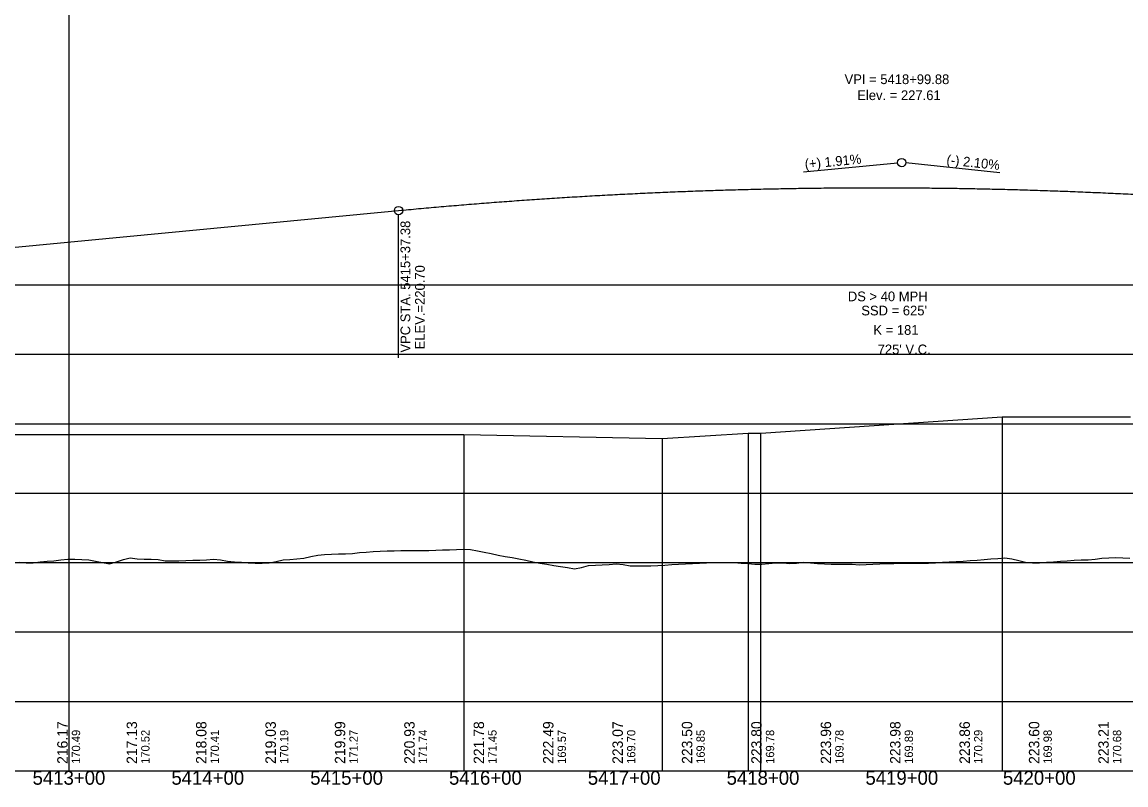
# Model space of a CAD drawing. Extents: x 69 to 2003113, y 512 to 837401.
# Drawn here: x 1885203 to 1885998, y 775979 to 776528 of the extents above; entities that cross this region are included whole.
import ezdxf

# ---------------------------------------------------------------- set-up
doc = ezdxf.new("R2010")
doc.units = 0
for name, color, linetype in [('BR_AUTO DIMENSION', 7, 'Continuous'), ('BR_BORDER LINES', 7, 'Continuous'), ('BR_CENTER LINE BASELINE', 7, 'Continuous'), ('BR_CONCRETE', 7, 'Continuous'), ('BR_GRID DOTS', 7, 'Continuous'), ('BR_GRID LINES', 7, 'Continuous'), ('BR_TEXT', 7, 'Continuous'), ('RD_HC_Points', 7, 'Continuous'), ('RD_SHT_ID', 7, 'Continuous'), ('RD_SHT_IplotShp', 7, 'Continuous')]:
    doc.layers.add(name, color=color, linetype=linetype)

msp = doc.modelspace()

# ---------------------------------------------------------------- linework, layer by layer
at = {"layer": 'BR_AUTO DIMENSION'}
for p, q in [((1885236.94, 775989.14), (1885236.94, 777706.15)), ((1883686.1, 776339.14), (1888825.1, 776339.14)), ((1883686.1, 776289.14), (1888825.1, 776289.14)), ((1883686.1, 776239.14), (1888825.1, 776239.14)), ((1885735.34, 776232.39), (1885909.13, 776244.04)), ((1885909.13, 776244.04), (1885909.13, 775989.14)), ((1885909.13, 776244.04), (1886001.66, 776244.04)), ((1884739.76, 776231.44), (1885521.42, 776231.44)), ((1885521.42, 776231.44), (1885521.42, 775989.14)), ((1885521.42, 776231.44), (1885664.18, 776228.39)), ((1885664.18, 776228.39), (1885726.25, 776232.29)), ((1885726.25, 776232.29), (1885735.34, 776232.39)), ((1885726.25, 776232.29), (1885726.25, 775989.14)), ((1885735.34, 775989.14), (1885735.34, 776232.39)), ((1885664.18, 776228.39), (1885664.18, 775989.14)), ((1883686.1, 776189.14), (1888825.1, 776189.14)), ((1883686.1, 776139.14), (1888825.1, 776139.14)), ((1883686.1, 776089.14), (1888825.1, 776089.14)), ((1883686.1, 776039.14), (1888825.1, 776039.14)), ((1883636.94, 775989.14), (1888825.1, 775989.14))]:
    msp.add_line(p, q, dxfattribs=at)
at = {"layer": 'BR_BORDER LINES'}
msp.add_line((1883686.1, 775989.14), (1889486.1, 775989.14), dxfattribs=at)
at = {"layer": 'BR_CENTER LINE BASELINE'}
for p, q in [((1885766.14, 776420.45), (1885833.83, 776426.9)), ((1885907.43, 776419.77), (1885839.8, 776426.87))]:
    msp.add_line(p, q, dxfattribs=at)
msp.add_circle((1885836.82, 776427.18), 3, dxfattribs=at)
at = {"layer": 'BR_GRID DOTS'}
for p, q in [((1885474.32, 776286.62), (1885474.32, 776389.63)), ((1885474.32, 776289.12), (1886199.32, 776289.12))]:
    msp.add_line(p, q, dxfattribs=at)
msp.add_circle((1885474.32, 776392.63), 3, dxfattribs=at)
at = {"layer": 'BR_GRID LINES'}
msp.add_line((1885136.94, 776360.48), (1885474.32, 776392.63), dxfattribs=at)
msp.add_spline([(1885474.32, 776392.63), (1885488.82, 776393.99), (1885503.32, 776395.28), (1885517.82, 776396.52), (1885532.32, 776397.7), (1885546.82, 776398.82), (1885561.32, 776399.88), (1885575.82, 776400.88), (1885590.32, 776401.83), (1885604.82, 776402.72), (1885619.32, 776403.55), (1885633.82, 776404.32), (1885648.32, 776405.03), (1885662.82, 776405.69), (1885677.32, 776406.29), (1885691.82, 776406.83), (1885706.32, 776407.31), (1885720.82, 776407.73), (1885735.32, 776408.1), (1885749.82, 776408.41), (1885764.32, 776408.65), (1885778.82, 776408.85), (1885793.32, 776408.98), (1885807.82, 776409.05), (1885822.32, 776409.07), (1885836.82, 776409.03), (1885851.32, 776408.93), (1885865.82, 776408.77), (1885880.32, 776408.56), (1885894.82, 776408.28), (1885909.32, 776407.95), (1885923.82, 776407.56), (1885938.32, 776407.11), (1885952.82, 776406.61), (1885967.32, 776406.04), (1885981.82, 776405.42), (1885996.32, 776404.74), (1886010.82, 776404), (1886025.32, 776403.21), (1886039.82, 776402.35), (1886054.32, 776401.44), (1886068.82, 776400.47), (1886083.32, 776399.44), (1886097.82, 776398.35), (1886112.32, 776397.21), (1886126.82, 776396.01), (1886141.32, 776394.74), (1886155.82, 776393.43), (1886170.32, 776392.05), (1886184.82, 776390.61), (1886199.32, 776389.12)], degree=3, dxfattribs=at)
at = {"layer": 'BR_TEXT'}
for points in [[(1885201.1, 776139.43), (1885206.1, 776138.9), (1885211.1, 776138.86), (1885216.1, 776139.67), (1885221.1, 776140.16), (1885226.1, 776140.47), (1885231.1, 776140.98), (1885236.1, 776141.62), (1885241.1, 776141.56), (1885246.1, 776141.28), (1885251.1, 776141), (1885256.1, 776140.21), (1885261.1, 776139.15), (1885266.1, 776138.1), (1885271.1, 776139.71), (1885276.1, 776141.37), (1885281.1, 776142.62), (1885286.1, 776141.76), (1885291.1, 776141.54), (1885296.1, 776141.49), (1885301.1, 776141.31), (1885306.1, 776140.37), (1885311.1, 776140.34), (1885316.1, 776140.32), (1885321.1, 776140.66), (1885326.1, 776140.74), (1885331.1, 776140.81), (1885336.1, 776141.15), (1885341.1, 776141.48), (1885346.1, 776140.97), (1885351.1, 776140.06), (1885356.1, 776139.69), (1885361.1, 776139.32), (1885366.1, 776138.99), (1885371.1, 776138.68), (1885376.1, 776138.62), (1885381.1, 776139.03), (1885386.1, 776139.92), (1885391.1, 776140.97), (1885396.1, 776141.42), (1885401.1, 776141.87), (1885406.1, 776142.36), (1885411.1, 776143.41), (1885416.1, 776144.46), (1885421.1, 776144.98), (1885426.1, 776145.24), (1885431.1, 776145.36), (1885436.1, 776145.47), (1885441.1, 776145.71), (1885446.1, 776146.33), (1885451.1, 776146.67), (1885456.1, 776147.01), (1885461.1, 776147.35), (1885466.1, 776147.56), (1885471.1, 776147.65), (1885476.1, 776147.72), (1885481.1, 776147.77), (1885486.1, 776147.82), (1885491.1, 776147.87), (1885496.1, 776147.85), (1885501.1, 776148.02), (1885506.1, 776148.19), (1885511.1, 776148.36), (1885516.1, 776148.53), (1885521.1, 776148.7), (1885526.1, 776148.51), (1885531.1, 776147.54), (1885536.1, 776146.56), (1885541.1, 776145.57), (1885546.1, 776144.56), (1885551.1, 776143.59), (1885556.1, 776142.75), (1885561.1, 776141.9), (1885566.1, 776140.85), (1885571.1, 776139.76), (1885576.1, 776138.76), (1885581.1, 776137.94), (1885586.1, 776137.12), (1885591.1, 776136.29), (1885596.1, 776135.45), (1885601.1, 776134.68), (1885606.1, 776135.66), (1885611.1, 776137.01), (1885616.1, 776137.34), (1885621.1, 776137.48), (1885626.1, 776137.61), (1885631.1, 776138.22), (1885636.1, 776137.79), (1885641.1, 776136.85), (1885646.1, 776136.7), (1885651.1, 776136.75), (1885656.1, 776136.8), (1885661.1, 776136.96), (1885666.1, 776137.29), (1885671.1, 776137.61), (1885676.1, 776137.89), (1885681.1, 776138.13), (1885686.1, 776138.36)], [(1885686.1, 776138.36), (1885691.1, 776138.71), (1885696.1, 776138.9), (1885701.1, 776139.05), (1885706.1, 776139.15), (1885711.1, 776139.19), (1885716.1, 776139.07), (1885721.1, 776138.72), (1885726.1, 776138.37), (1885731.1, 776138.03), (1885736.1, 776137.95), (1885741.1, 776138.5), (1885746.1, 776138.85), (1885751.1, 776138.87), (1885756.1, 776138.45), (1885761.1, 776138.68), (1885766.1, 776139.34), (1885771.1, 776138.81), (1885776.1, 776138.37), (1885781.1, 776138.21), (1885786.1, 776138.05), (1885791.1, 776137.93), (1885796.1, 776137.92), (1885801.1, 776137.93), (1885806.1, 776137.59), (1885811.1, 776137.65), (1885816.1, 776137.93), (1885821.1, 776138.22), (1885826.1, 776138.45), (1885831.1, 776138.52), (1885836.1, 776138.6), (1885841.1, 776138.69), (1885846.1, 776138.64), (1885851.1, 776138.66), (1885856.1, 776138.7), (1885861.1, 776139.04), (1885866.1, 776139.42), (1885871.1, 776139.64), (1885876.1, 776139.8), (1885881.1, 776140.17), (1885886.1, 776140.54), (1885891.1, 776140.93), (1885896.1, 776141.32), (1885901.1, 776141.72), (1885906.1, 776142.12), (1885911.1, 776142.56), (1885916.1, 776141.78), (1885921.1, 776140.59), (1885926.1, 776139.39), (1885931.1, 776138.85), (1885936.1, 776139), (1885941.1, 776139.32), (1885946.1, 776139.71), (1885951.1, 776140.09), (1885956.1, 776140.46), (1885961.1, 776140.84), (1885966.1, 776141.03), (1885971.1, 776141.1), (1885976.1, 776141.59), (1885981.1, 776142.28), (1885986.1, 776142.5), (1885991.1, 776142.73), (1885996.1, 776142.58), (1886001.1, 776142.34)]]:
    msp.add_lwpolyline(points, dxfattribs=at)

# ---------------------------------------------------------------- texts
at = {"layer": 'BR_CENTER LINE BASELINE'}
for s, rotation, p in [('(+) 1.91%', 5.44399, (1885767.29, 776422.56)), ('(-) 2.10%', 354.00591, (1885868.81, 776425.83))]:
    msp.add_text(s, height=7, rotation=rotation, dxfattribs=at).set_placement(p)
at = {"layer": 'BR_CONCRETE'}
for s, height, p in [('VPC STA. 5415+37.38 ', 7, (1885482.75, 776290.34)), ('ELEV.=220.70', 7, (1885493.25, 776292.65)), ('170.49', 6, (1885244.94, 775994.14)), ('170.52', 6, (1885294.94, 775994.14)), ('170.41', 6, (1885344.94, 775994.14)), ('170.19', 6, (1885394.94, 775994.14)), ('171.27', 6, (1885444.94, 775994.14)), ('171.74', 6, (1885494.94, 775994.14)), ('171.45', 6, (1885544.94, 775994.14)), ('169.57', 6, (1885594.94, 775994.14)), ('169.70', 6, (1885644.94, 775994.14)), ('169.85', 6, (1885694.94, 775994.14)), ('169.78', 6, (1885744.94, 775994.14)), ('169.78', 6, (1885794.94, 775994.14)), ('169.89', 6, (1885844.94, 775994.14)), ('170.29', 6, (1885894.94, 775994.14)), ('169.98', 6, (1885944.94, 775994.14)), ('170.68', 6, (1885994.94, 775994.14))]:
    msp.add_text(s, height=height, rotation=90, dxfattribs=at).set_placement(p)
at = {"layer": 'BR_GRID DOTS'}
for s, p in [('DS > 40 MPH', (1885798, 776327.3)), ("SSD = 625'", (1885807.69, 776317.12)), ('K = 181', (1885816.41, 776303.12)), ("725' V.C.", (1885819.5, 776289.12))]:
    msp.add_text(s, height=7, dxfattribs=at).set_placement(p)
at = {"layer": 'RD_HC_Points'}
for s, p in [('216.17', (1885235.94, 775994.14)), ('217.13', (1885285.94, 775994.14)), ('218.08', (1885335.94, 775994.14)), ('219.03', (1885385.94, 775994.14)), ('219.99', (1885435.94, 775994.14)), ('220.93', (1885485.94, 775994.14)), ('221.78', (1885535.94, 775994.14)), ('222.49', (1885585.94, 775994.14)), ('223.07', (1885635.94, 775994.14)), ('223.50', (1885685.94, 775994.14)), ('223.80', (1885735.94, 775994.14)), ('223.96', (1885785.94, 775994.14)), ('223.98', (1885835.94, 775994.14)), ('223.86', (1885885.94, 775994.14)), ('223.60', (1885935.94, 775994.14)), ('223.21', (1885985.94, 775994.14))]:
    msp.add_text(s, height=7.5, rotation=90, dxfattribs=at).set_placement(p)
at = {"layer": 'RD_SHT_ID'}
for s, p in [('5413+00', (1885210.68, 775979.14)), ('5414+00', (1885310.68, 775979.14)), ('5415+00', (1885410.68, 775979.14)), ('5416+00', (1885510.68, 775979.14)), ('5417+00', (1885610.68, 775979.14)), ('5418+00', (1885710.68, 775979.14)), ('5419+00', (1885810.68, 775979.14)), ('5420+00', (1885909.72, 775979.14))]:
    msp.add_text(s, height=10, dxfattribs=at).set_placement(p)
at = {"layer": 'RD_SHT_IplotShp'}
for s, p in [('VPI = 5418+99.88', (1885795.65, 776483.68)), ('Elev. = 227.61', (1885804.79, 776472.18))]:
    msp.add_text(s, height=7, dxfattribs=at).set_placement(p)

doc.saveas('drawing.dxf')
